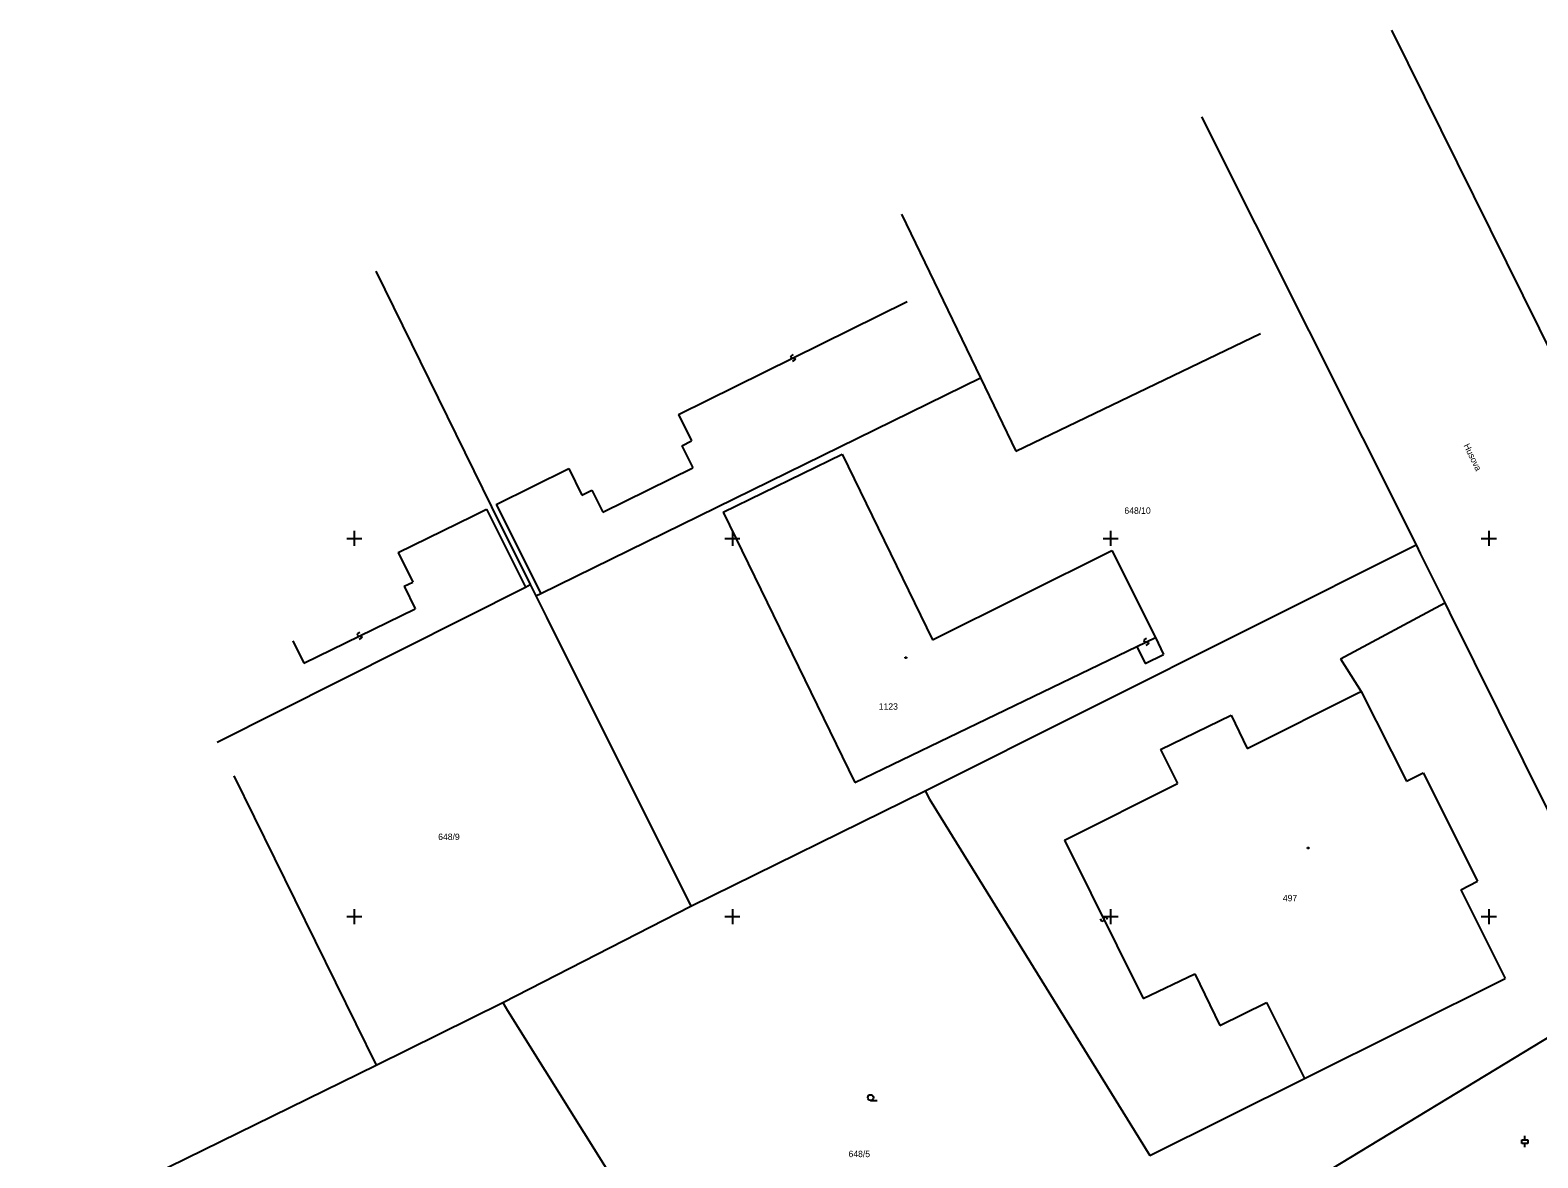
# Model space of a CAD drawing. Extents: x -492811 to -492366, y -1127107 to -1126748.
# Drawn here: x -492797.1 to -492717.4, y -1126812.8 to -1126753.1 of the extents above; entities that cross this region are included whole.
import ezdxf

# ---------------------------------------------------------------- set-up
doc = ezdxf.new("R2010")
doc.units = 0
doc.layers.add('katastrální mapa', color=7, linetype='Continuous')
doc.layers.add('síť', color=7, linetype='Continuous')

msp = doc.modelspace()

# ---------------------------------------------------------------- linework, layer by layer
at = {"layer": 'katastrální mapa'}
for p, q in [((-492725.14, -1126753.12), (-492708.46, -1126786.88)), ((-492735.2, -1126757.71), (-492723.84, -1126780.34)), ((-492751.05, -1126762.86), (-492746.88, -1126771.51)), ((-492778.86, -1126765.86), (-492772.74, -1126778.33)), ((-492762.85, -1126773.45), (-492750.75, -1126767.47)), ((-492745.01, -1126775.39), (-492732.08, -1126769.16)), ((-492756.9, -1126770.35), (-492756.92, -1126770.41)), ((-492756.78, -1126770.27), (-492756.9, -1126770.35)), ((-492756.92, -1126770.41), (-492756.9, -1126770.44)), ((-492756.9, -1126770.44), (-492756.84, -1126770.46)), ((-492756.84, -1126770.46), (-492756.76, -1126770.46)), ((-492756.7, -1126770.57), (-492756.82, -1126770.65)), ((-492756.76, -1126770.46), (-492756.7, -1126770.48)), ((-492756.7, -1126770.48), (-492756.68, -1126770.51)), ((-492756.68, -1126770.51), (-492756.7, -1126770.57)), ((-492770.14, -1126782.92), (-492746.88, -1126771.51)), ((-492746.88, -1126771.51), (-492745.01, -1126775.39)), ((-492762.85, -1126773.45), (-492762.16, -1126774.84)), ((-492762.67, -1126775.1), (-492762.16, -1126774.84)), ((-492762.67, -1126775.1), (-492762.1, -1126776.26)), ((-492760.49, -1126778.61), (-492754.19, -1126775.54)), ((-492754.19, -1126775.54), (-492749.42, -1126785.37)), ((-492772.49, -1126778.21), (-492768.66, -1126776.31)), ((-492768.66, -1126776.31), (-492767.97, -1126777.71)), ((-492766.86, -1126778.61), (-492762.1, -1126776.26)), ((-492767.97, -1126777.71), (-492767.43, -1126777.45)), ((-492767.43, -1126777.45), (-492766.86, -1126778.61)), ((-492772.74, -1126778.33), (-492770.69, -1126782.44)), ((-492772.49, -1126778.21), (-492770.14, -1126782.92)), ((-492777.68, -1126780.74), (-492773.75, -1126778.82)), ((-492773.75, -1126778.82), (-492773, -1126778.45)), ((-492773, -1126778.45), (-492770.94, -1126782.57)), ((-492760.49, -1126778.61), (-492753.53, -1126792.91)), ((-492749.8, -1126793.34), (-492723.84, -1126780.34)), ((-492749.42, -1126785.37), (-492739.93, -1126780.63)), ((-492739.93, -1126780.63), (-492737.63, -1126785.24)), ((-492723.84, -1126780.34), (-492723.62, -1126780.79)), ((-492777.68, -1126780.74), (-492776.91, -1126782.31)), ((-492723.62, -1126780.79), (-492722.32, -1126783.4)), ((-492777.36, -1126782.53), (-492776.91, -1126782.31)), ((-492787.25, -1126790.77), (-492770.94, -1126782.57)), ((-492777.36, -1126782.53), (-492776.78, -1126783.72)), ((-492770.94, -1126782.57), (-492770.69, -1126782.44)), ((-492770.69, -1126782.44), (-492770.39, -1126783.04)), ((-492770.39, -1126783.04), (-492770.14, -1126782.92)), ((-492770.39, -1126783.04), (-492769.83, -1126784.17)), ((-492782.66, -1126786.6), (-492776.78, -1126783.72)), ((-492727.85, -1126786.36), (-492722.32, -1126783.4)), ((-492722.32, -1126783.4), (-492722.07, -1126783.92)), ((-492722.07, -1126783.92), (-492713.8, -1126800.61)), ((-492769.83, -1126784.17), (-492762.2, -1126799.45)), ((-492783.24, -1126785.41), (-492782.66, -1126786.6)), ((-492779.82, -1126785.05), (-492779.84, -1126785.11)), ((-492779.84, -1126785.11), (-492779.82, -1126785.14)), ((-492779.7, -1126784.97), (-492779.82, -1126785.05)), ((-492779.82, -1126785.14), (-492779.76, -1126785.16)), ((-492779.76, -1126785.16), (-492779.68, -1126785.16)), ((-492779.62, -1126785.27), (-492779.74, -1126785.35)), ((-492779.68, -1126785.16), (-492779.62, -1126785.18)), ((-492779.62, -1126785.18), (-492779.6, -1126785.21)), ((-492779.6, -1126785.21), (-492779.62, -1126785.27)), ((-492738.61, -1126785.71), (-492737.63, -1126785.24)), ((-492738.22, -1126785.37), (-492738.24, -1126785.42)), ((-492738.24, -1126785.42), (-492738.22, -1126785.46)), ((-492738.1, -1126785.29), (-492738.22, -1126785.37)), ((-492738.22, -1126785.46), (-492738.16, -1126785.47)), ((-492738.16, -1126785.47), (-492738.08, -1126785.48)), ((-492738.08, -1126785.48), (-492738.02, -1126785.49)), ((-492738.02, -1126785.49), (-492738, -1126785.53)), ((-492737.63, -1126785.24), (-492737.2, -1126786.14)), ((-492753.53, -1126792.91), (-492738.61, -1126785.71)), ((-492750.86, -1126786.28), (-492750.8, -1126786.28)), ((-492750.86, -1126786.34), (-492750.86, -1126786.28)), ((-492750.8, -1126786.28), (-492750.8, -1126786.34)), ((-492738.61, -1126785.71), (-492738.17, -1126786.61)), ((-492738.17, -1126786.61), (-492737.2, -1126786.14)), ((-492738.02, -1126785.58), (-492738.14, -1126785.66)), ((-492738, -1126785.53), (-492738.02, -1126785.58)), ((-492750.8, -1126786.34), (-492750.86, -1126786.34)), ((-492727.85, -1126786.36), (-492726.74, -1126788.09)), ((-492732.78, -1126791.11), (-492726.94, -1126788.19)), ((-492726.94, -1126788.19), (-492726.74, -1126788.09)), ((-492726.74, -1126788.09), (-492724.36, -1126792.84)), ((-492737.36, -1126791.17), (-492733.63, -1126789.35)), ((-492733.63, -1126789.35), (-492732.78, -1126791.11)), ((-492737.36, -1126791.17), (-492736.46, -1126792.96)), ((-492786.36, -1126792.56), (-492778.84, -1126807.86)), ((-492724.36, -1126792.84), (-492723.47, -1126792.39)), ((-492723.47, -1126792.39), (-492720.59, -1126798.13)), ((-492762.2, -1126799.45), (-492749.8, -1126793.34)), ((-492749.8, -1126793.34), (-492749.57, -1126793.79)), ((-492742.43, -1126795.95), (-492736.46, -1126792.96)), ((-492749.57, -1126793.79), (-492737.92, -1126812.63)), ((-492742.43, -1126795.95), (-492738.27, -1126804.33)), ((-492729.58, -1126796.34), (-492729.52, -1126796.34)), ((-492729.58, -1126796.4), (-492729.58, -1126796.34)), ((-492729.52, -1126796.4), (-492729.58, -1126796.4)), ((-492729.52, -1126796.34), (-492729.52, -1126796.4)), ((-492721.48, -1126798.58), (-492720.59, -1126798.13)), ((-492721.48, -1126798.58), (-492719.13, -1126803.27)), ((-492772.15, -1126804.54), (-492762.2, -1126799.45)), ((-492740.46, -1126800.24), (-492740.54, -1126800.12)), ((-492740.4, -1126800.26), (-492740.46, -1126800.24)), ((-492740.37, -1126800.24), (-492740.4, -1126800.26)), ((-492740.35, -1126800.18), (-492740.37, -1126800.24)), ((-492740.33, -1126800.04), (-492740.35, -1126800.1)), ((-492740.35, -1126800.1), (-492740.35, -1126800.18)), ((-492740.3, -1126800.02), (-492740.33, -1126800.04)), ((-492740.24, -1126800.04), (-492740.3, -1126800.02)), ((-492740.16, -1126800.16), (-492740.24, -1126800.04)), ((-492738.27, -1126804.33), (-492735.55, -1126803.02)), ((-492735.55, -1126803.02), (-492734.22, -1126805.75)), ((-492735.24, -1126817.53), (-492712.31, -1126803.62)), ((-492729.74, -1126808.56), (-492719.13, -1126803.27)), ((-492778.84, -1126807.86), (-492772.15, -1126804.54)), ((-492772.15, -1126804.54), (-492771.89, -1126804.96)), ((-492734.22, -1126805.75), (-492731.75, -1126804.54)), ((-492731.75, -1126804.54), (-492729.74, -1126808.56)), ((-492771.89, -1126804.96), (-492764.22, -1126817.23)), ((-492797.14, -1126816.82), (-492778.84, -1126807.86)), ((-492737.92, -1126812.63), (-492729.74, -1126808.56)), ((-492752.69, -1126809.72), (-492752.34, -1126809.72)), ((-492718.26, -1126812), (-492718.26, -1126811.8)), ((-492718.26, -1126811.8), (-492717.94, -1126811.8)), ((-492718.1, -1126811.8), (-492718.1, -1126811.6)), ((-492717.94, -1126811.8), (-492717.94, -1126812)), ((-492717.94, -1126812), (-492718.26, -1126812)), ((-492718.1, -1126812.2), (-492718.1, -1126812))]:
    msp.add_line(p, q, dxfattribs=at)
msp.add_circle((-492752.69, -1126809.57), 0.15, dxfattribs=at)
at = {"layer": 'síť'}
for p, q in [((-492780, -1126779.6), (-492780, -1126780.4)), ((-492760, -1126779.6), (-492760, -1126780.4)), ((-492740, -1126779.6), (-492740, -1126780.4)), ((-492720, -1126779.6), (-492720, -1126780.4)), ((-492780.4, -1126780), (-492779.6, -1126780)), ((-492760.4, -1126780), (-492759.6, -1126780)), ((-492740.4, -1126780), (-492739.6, -1126780)), ((-492720.4, -1126780), (-492719.6, -1126780)), ((-492780, -1126799.6), (-492780, -1126800.4)), ((-492760, -1126799.6), (-492760, -1126800.4)), ((-492740, -1126799.6), (-492740, -1126800.4)), ((-492720, -1126799.6), (-492720, -1126800.4)), ((-492780.4, -1126800), (-492779.6, -1126800)), ((-492760.4, -1126800), (-492759.6, -1126800)), ((-492740.4, -1126800), (-492739.6, -1126800)), ((-492720.4, -1126800), (-492719.6, -1126800))]:
    msp.add_line(p, q, dxfattribs=at)

# ---------------------------------------------------------------- texts
at = {"layer": 'katastrální mapa'}
msp.add_text('Husova', height=0.34, rotation=295.61724, dxfattribs=at).set_placement((-492721.34, -1126775.08))
for s, p in [('648/10', (-492739.27, -1126778.7)), ('1123', (-492752.26, -1126789.06)), ('648/9', (-492775.56, -1126795.95)), ('497', (-492730.89, -1126799.19)), ('648/5', (-492753.86, -1126812.72))]:
    msp.add_text(s, height=0.34, dxfattribs=at).set_placement(p)

doc.saveas('drawing.dxf')
